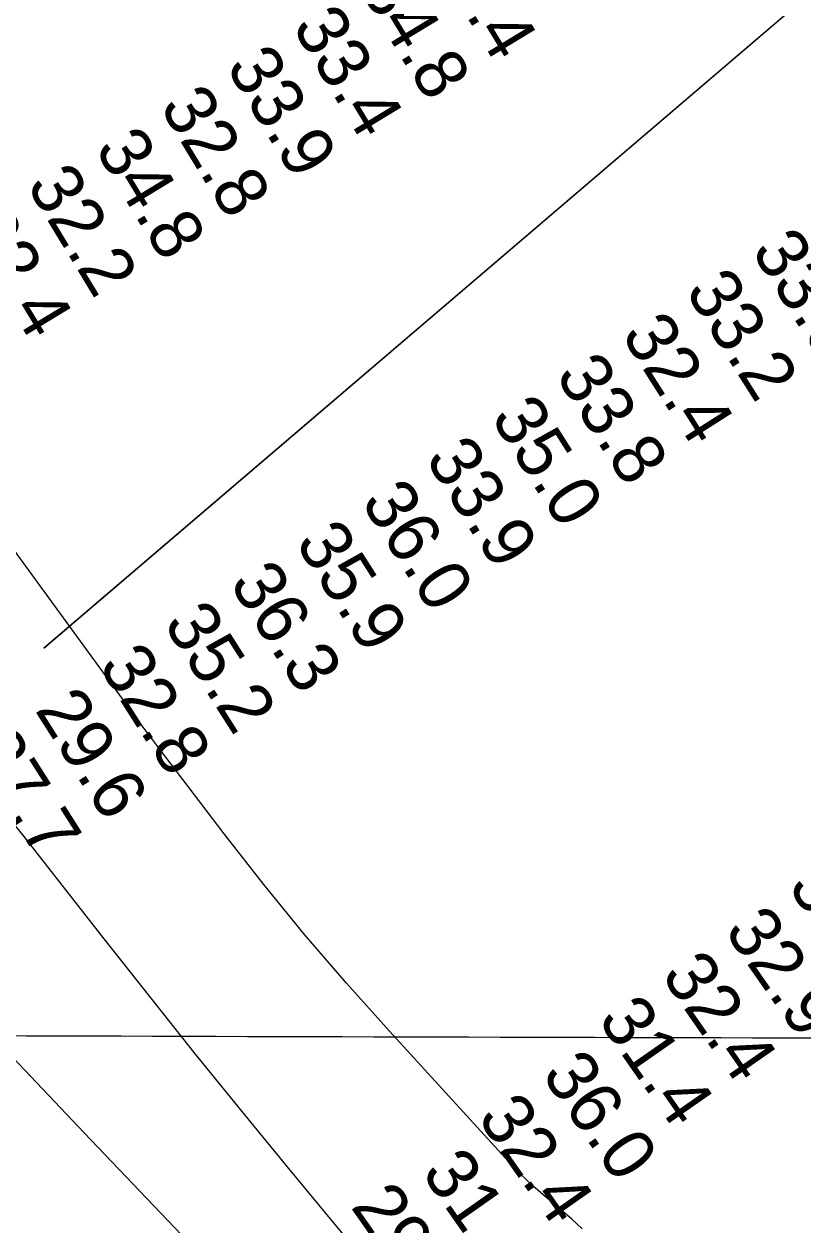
# Model space of a CAD drawing. Extents: x 3161615 to 3199515, y 867541 to 892976.
# Drawn here: x 3183207 to 3184215, y 884837 to 886389 of the extents above; entities that cross this region are included whole.
import ezdxf

# ---------------------------------------------------------------- set-up
doc = ezdxf.new("R2010")
doc.units = 0
for name, color, linetype in [('V-GRID-MAJR', 7, 'Continuous'), ('V-LEVE-TOET', 7, 'Continuous'), ('V-RIVR-RANG', 7, 'Continuous'), ('V-RRAP-DIKE', 7, 'Continuous'), ('V-TOPO-DPTH', 7, 'Continuous'), ('V-TOPO-MINR', 7, 'Continuous')]:
    doc.layers.add(name, color=color, linetype=linetype)

msp = doc.modelspace()

# ---------------------------------------------------------------- linework, layer by layer
at = {"layer": 'V-GRID-MAJR'}
msp.add_spline([(3165858.044, 885132.7980000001), (3171084.176, 885116.4550000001), (3176310.311, 885100.872), (3181536.449, 885086.049), (3186762.588, 885071.987), (3191988.73, 885058.685), (3197214.873, 885046.142), (3197214.874, 885046.142)], degree=3, dxfattribs=at)
at = {"layer": 'V-LEVE-TOET'}
msp.add_lwpolyline([(3183233.160000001, 885582.6179999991), (3185179.188000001, 887245.4729999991), (3185301.376000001, 887404.0889999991), (3185200.9650000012, 887487.9639999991), (3185301.376000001, 887404.0889999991), (3185402.701000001, 887312.493999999), (3185440.409000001, 887280.9029999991), (3185460.2860000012, 887266.861999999), (3185490.980000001, 887248.1419999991), (3185541.844000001, 887221.8169999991), (3185632.462000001, 887180.278999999), (3185693.556000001, 887153.3679999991), (3185763.128000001, 887125.5789999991)], dxfattribs=at)
at = {"layer": 'V-RRAP-DIKE'}
msp.add_lwpolyline([(3183233.1595103, 885582.618828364), (3185179.1881009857, 887245.4741838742), (3185301.3766731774, 887404.088208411), (3185200.965150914, 887487.9652294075), (3185301.3766731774, 887404.088208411), (3185402.70081106, 887312.4941155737), (3185440.4094039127, 887280.9029036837), (3185460.286963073, 887266.8623572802), (3185490.9802529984, 887248.1416287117), (3185541.843724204, 887221.8156882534), (3185632.4620086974, 887180.2790718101), (3185693.556574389, 887153.3677443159), (3185763.128031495, 887125.5791628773)], dxfattribs=at)
at = {"layer": 'V-TOPO-DPTH'}
msp.add_lwpolyline([(3183545.7663878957, 884682.4576495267), (3183285.2459994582, 884955.9377687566), (3183239.1030261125, 885004.5663388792), (3183193.0874786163, 885053.3147206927)], dxfattribs=at)
at = {"layer": 'V-TOPO-MINR'}
for points in [[(3183929.140883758, 884831.6333910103), (3183915.212639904, 884844.4607458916), (3183900.9702590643, 884856.9383898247), (3183886.5184535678, 884869.1828931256), (3183878.5758488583, 884875.7447258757), (3183868.1364076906, 884884.7419412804), (3183857.9603794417, 884894.0163526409), (3183848.17947057, 884903.7065579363), (3183838.661974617, 884913.6739591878), (3183679.8562864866, 885087.0835090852), (3183624.4713979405, 885149.2262070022), (3183570.2355987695, 885212.3298466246), (3183517.7234336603, 885276.8748988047), (3183466.3603579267, 885342.3808926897), (3183381.3670549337, 885453.8452771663), (3183373.39799511, 885464.3664235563), (3183365.474386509, 885474.9214615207), (3183357.6189547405, 885485.5273368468), (3183349.808974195, 885496.1671037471), (3183114.714035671, 885818.616635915)], [(3183636.533524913, 884805.1105905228), (3183549.838141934, 884909.8249260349), (3183489.380587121, 884983.4747189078), (3183429.338116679, 885057.4585013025), (3183369.9182727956, 885131.9432679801), (3183310.9135132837, 885206.7620241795), (3183227.518737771, 885313.4245618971), (3183207.572992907, 885338.7305241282), (3183187.496121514, 885363.9311786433)], [(3183545.7663878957, 884682.4576495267), (3183285.2459994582, 884955.9377687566), (3183239.1030261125, 885004.5663388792), (3183193.0874786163, 885053.3147206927)]]:
    msp.add_lwpolyline(points, dxfattribs=at)

# ---------------------------------------------------------------- texts
at = {"layer": 'V-RIVR-RANG'}
for s, height, rotation, p in [('34.4', 67, 301.2672222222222, (3183726.300412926, 886486.4378569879)), ('34.8', 67, 301.2672222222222, (3183640.3346842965, 886435.3422583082)), ('33.4', 67, 301.2672222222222, (3183553.2746793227, 886386.0493964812)), ('33.9', 67, 301.2672222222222, (3183467.7196793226, 886334.2763964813)), ('32.8', 67, 301.2672222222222, (3183382.0287697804, 886282.7298635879)), ('34.8', 67, 301.2672222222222, (3183298.116684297, 886228.2512583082)), ('32.2', 67, 301.2672222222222, (3183209.823493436, 886180.987600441)), ('32.4', 67, 301.2672222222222, (3183125.7754984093, 886126.7354622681)), ('33.0', 67, 302.46555555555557, (3184146.8024333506, 886096.2683845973)), ('33.2', 67, 302.46555555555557, (3184061.377269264, 886044.2462665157)), ('32.4', 67, 302.46555555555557, (3183978.7840025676, 885987.7720572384)), ('33.8', 67, 302.46555555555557, (3183893.6420282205, 885935.3048300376)), ('35.0', 67, 302.46555555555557, (3183809.9150025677, 885880.6120572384)), ('33.9', 67, 302.46555555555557, (3183725.1978128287, 885827.476166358)), ('36.0', 67, 302.46555555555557, (3183642.1797615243, 885771.6706207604)), ('35.9', 67, 302.46555555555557, (3183557.1783820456, 885718.9808389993)), ('36.3', 67, 302.46555555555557, (3183472.0364076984, 885666.5126117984)), ('35.2', 67, 302.46555555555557, (3183386.752838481, 885614.2679391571)), ('32.8', 67, 302.46555555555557, (3183302.885217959, 885559.797720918)), ('29.6', 67, 302.46555555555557, (3183220.715735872, 885502.6558479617)), ('27.7', 67, 302.46555555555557, (3183134.582597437, 885451.7465026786)), ('33.3', 67.00000000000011, 304.87832571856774, (3184194.0033300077, 885274.3328656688)), ('32.9', 67.00000000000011, 304.87832571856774, (3184111.960491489, 885217.159262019)), ('32.4', 67.00000000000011, 304.87832571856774, (3184030.2183300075, 885159.5528656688)), ('31.4', 67.00000000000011, 304.87832571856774, (3183948.325330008, 885102.1628656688)), ('36.0', 67, 305.05805555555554, (3183875.5824554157, 885031.0861780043)), ('32.4', 67, 305.05805555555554, (3183792.4773227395, 884975.4235549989)), ('31.4', 67, 305.05805555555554, (3183720.2823841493, 884904.2145390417)), ('29.3', 67, 305.05805555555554, (3183628.843839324, 884860.4286328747))]:
    msp.add_text(s, height=height, rotation=rotation, dxfattribs=at).set_placement(p)

doc.saveas('drawing.dxf')
